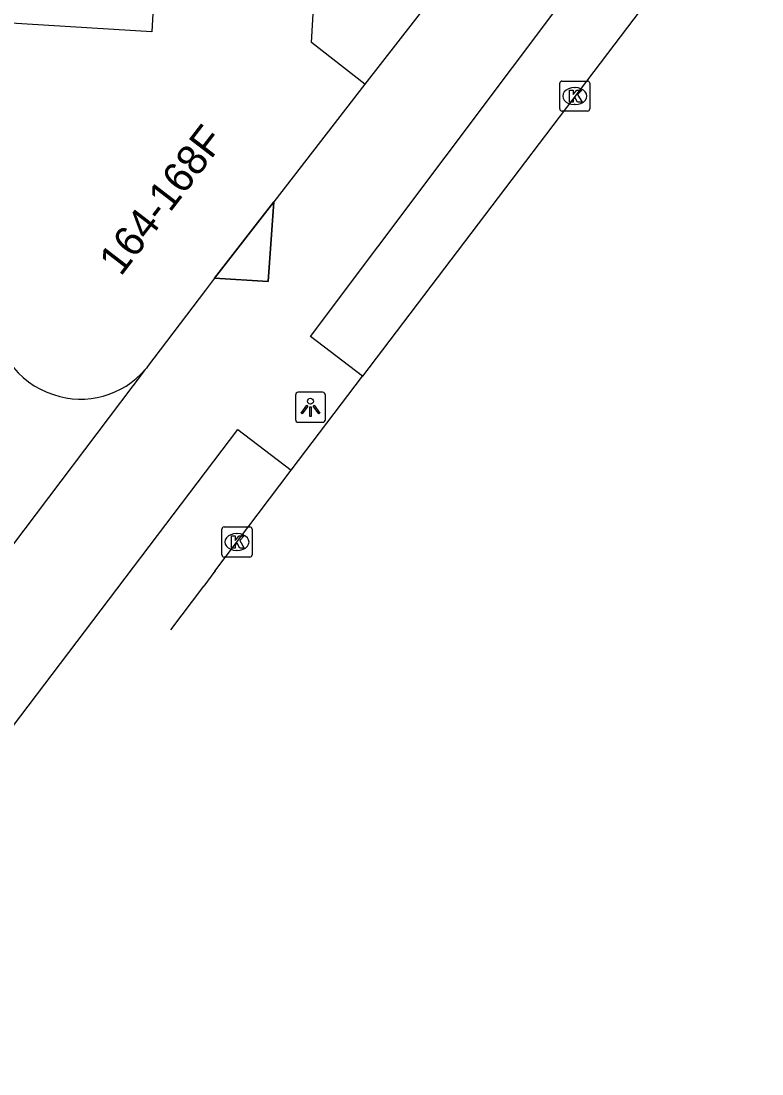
# Model space of a CAD drawing. Extents: x 160107 to 160928, y 382056 to 382918.
# Drawn here: x 160576.34 to 160600.94, y 382306.19 to 382341.17 of the extents above; entities that cross this region are included whole.
import ezdxf

# ---------------------------------------------------------------- set-up
doc = ezdxf.new("R2010")
doc.units = 0
for name, color, linetype in [('IMGEO_Kolk', 7, 'Continuous'), ('IMGEO_Lichtpunt', 7, 'Continuous'), ('IMGEO_Pand', 7, 'Continuous'), ('IMGEO_Pand_nummerreeks', 7, 'Continuous'), ('IMGEO_Pand_overbouw', 7, 'Continuous'), ('IMGEO_Rijbaan_lokaal_gesloten', 7, 'Continuous'), ('IMGEO_Rijbaan_lokaal_open', 7, 'Continuous'), ('IMGEO_Voetpad_open', 7, 'Continuous')]:
    doc.layers.add(name, color=color, linetype=linetype)

msp = doc.modelspace()

# ---------------------------------------------------------------- linework, layer by layer
at = {"layer": 'IMGEO_Kolk'}
for p, q in [((160594.226, 382338.251), (160594.226, 382339.103)), ((160594.301, 382339.177), (160595.153, 382339.177)), ((160595.227, 382339.103), (160595.227, 382338.251)), ((160594.714, 382338.957), (160594.739, 382338.957)), ((160594.737, 382338.397), (160594.712, 382338.397)), ((160595.153, 382338.177), (160594.301, 382338.177)), ((160583.082, 382324.364), (160583.934, 382324.364)), ((160583.007, 382323.438), (160583.007, 382324.29)), ((160583.495, 382324.144), (160583.52, 382324.144)), ((160584.008, 382324.29), (160584.008, 382323.438)), ((160583.934, 382323.364), (160583.082, 382323.364)), ((160583.518, 382323.584), (160583.493, 382323.584))]:
    msp.add_line(p, q, dxfattribs=at)
for points in [[(160594.226, 382338.251), (160594.226, 382339.103)], [(160594.301, 382339.177), (160595.153, 382339.177)], [(160595.227, 382339.103), (160595.227, 382338.251)], [(160594.547, 382338.877), (160594.67, 382338.877), (160594.67, 382338.726), (160594.8, 382338.877), (160594.964, 382338.877), (160594.818, 382338.726), (160594.971, 382338.477), (160594.819, 382338.477), (160594.734, 382338.641), (160594.67, 382338.574), (160594.67, 382338.477), (160594.547, 382338.477), (160594.547, 382338.877)], [(160595.153, 382338.177), (160594.301, 382338.177)], [(160583.082, 382324.364), (160583.934, 382324.364)], [(160583.007, 382323.438), (160583.007, 382324.29)], [(160583.328, 382324.064), (160583.451, 382324.064), (160583.451, 382323.913), (160583.581, 382324.064), (160583.745, 382324.064), (160583.599, 382323.913), (160583.752, 382323.664), (160583.6, 382323.664), (160583.515, 382323.828), (160583.451, 382323.761), (160583.451, 382323.664), (160583.328, 382323.664), (160583.328, 382324.064)], [(160584.008, 382324.29), (160584.008, 382323.438)], [(160583.934, 382323.364), (160583.082, 382323.364)]]:
    msp.add_lwpolyline(points, dxfattribs=at)
for centre, start, end in [((160594.303, 382339.101), 91.552, 178.448), ((160594.303, 382339.101), 91.552, 178.448), ((160595.151, 382339.101), 1.552, 88.448), ((160595.151, 382339.101), 1.552, 88.448), ((160594.303, 382338.253), 181.552, 268.448), ((160594.303, 382338.253), 181.552, 268.448), ((160595.151, 382338.253), 271.552, 358.448), ((160595.151, 382338.253), 271.552, 358.448), ((160583.084, 382324.288), 91.552, 178.448), ((160583.084, 382324.288), 91.552, 178.448), ((160583.932, 382324.288), 1.552, 88.448), ((160583.932, 382324.288), 1.552, 88.448), ((160583.084, 382323.44), 181.552, 268.448), ((160583.084, 382323.44), 181.552, 268.448), ((160583.932, 382323.44), 271.552, 358.448), ((160583.932, 382323.44), 271.552, 358.448)]:
    msp.add_arc(centre, 0.0765, start, end, dxfattribs=at)
for centre, major_axis, ratio, start_param, end_param in [((160594.713, 382338.677), (-0.387, 0.002), 0.722429, 4.712389, 7.853982), ((160594.738, 382338.677), (-0.39, 0.002), 0.717154, 1.570796, 4.712389), ((160583.494, 382323.864), (-0.387, 0.002), 0.722429, 4.712389, 7.853982), ((160583.519, 382323.864), (-0.39, 0.002), 0.717154, 1.570796, 4.712389)]:
    msp.add_ellipse(centre, major_axis=major_axis, ratio=ratio, start_param=start_param, end_param=end_param, dxfattribs=at)
at = {"layer": 'IMGEO_Lichtpunt'}
for p, q in [((160585.451, 382328.743), (160585.451, 382327.936)), ((160585.451, 382328.743), (160585.451, 382327.936)), ((160586.353, 382328.838), (160585.545, 382328.838)), ((160586.353, 382328.838), (160585.545, 382328.838)), ((160586.447, 382327.936), (160586.447, 382328.743)), ((160586.447, 382327.936), (160586.447, 382328.743)), ((160585.545, 382327.842), (160586.353, 382327.842)), ((160585.545, 382327.842), (160586.353, 382327.842))]:
    msp.add_line(p, q, dxfattribs=at)
for points in [[(160585.825, 382328.407), (160585.864, 382328.379), (160585.676, 382328.117), (160585.638, 382328.144), (160585.825, 382328.407)], [(160585.927, 382328.359), (160585.974, 382328.359), (160585.974, 382328.037), (160585.927, 382328.037), (160585.927, 382328.359)], [(160586.037, 382328.379), (160586.075, 382328.406), (160586.262, 382328.144), (160586.223, 382328.116), (160586.037, 382328.379)]]:
    msp.add_lwpolyline(points, dxfattribs=at)
msp.add_circle((160585.95, 382328.541), 0.0994, dxfattribs=at)
for centre, start, end in [((160585.545, 382328.743), 90, 180), ((160585.545, 382328.743), 90, 180), ((160586.353, 382328.743), 0, 90), ((160586.353, 382328.743), 0, 90), ((160585.545, 382327.936), 180, 270), ((160585.545, 382327.936), 180, 270), ((160586.353, 382327.936), 270, 0), ((160586.353, 382327.936), 270, 360)]:
    msp.add_arc(centre, 0.0946, start, end, dxfattribs=at)
at = {"layer": 'IMGEO_Pand'}
for points in [[(160587.757, 382339.068), (160585.979, 382340.453), (160586.26, 382345.268), (160586.342, 382346.677), (160591.48, 382346.353), (160593.688, 382349.22), (160585.586, 382355.449), (160583.507, 382357.047), (160581.575, 382357.12), (160580.676, 382340.81), (160571.49, 382341.378), (160571.897, 382347.942), (160569.6, 382348.084), (160569.194, 382341.52), (160556.703, 382342.293)], [(160587.757, 382339.068), (160584.736, 382335.167)], [(160582.767, 382332.624), (160584.736, 382335.167)], [(160582.767, 382332.624), (160582.462, 382332.23), (160580.539, 382329.691), (160580.501, 382329.644), (160580.462, 382329.597)]]:
    msp.add_lwpolyline(points, dxfattribs=at)
for centre, radius, start, end in [((160578.256, 382331.432), 2.8, 176.8105, 252.5207), ((160578.322, 382331.427), 2.816, 251.2147, 319.4705)]:
    msp.add_arc(centre, radius, start, end, dxfattribs=at)
at = {"layer": 'IMGEO_Pand_overbouw'}
msp.add_lwpolyline([(160584.736, 382335.167), (160582.767, 382332.624), (160584.548, 382332.515)], close=True, dxfattribs=at)
at = {"layer": 'IMGEO_Rijbaan_lokaal_gesloten'}
for points in [[(160598.954, 382344.247), (160587.679, 382329.372)], [(160585.312, 382326.246), (160587.679, 382329.372)], [(160582.776, 382322.89), (160585.312, 382326.246)], [(160582.793, 382322.877), (160582.776, 382322.89)]]:
    msp.add_lwpolyline(points, dxfattribs=at)
at = {"layer": 'IMGEO_Rijbaan_lokaal_open'}
for points in [[(160582.776, 382322.89), (160582.402, 382322.397)], [(160581.306, 382320.951), (160582.402, 382322.397)], [(160582.402, 382322.397), (160582.415, 382322.387)]]:
    msp.add_lwpolyline(points, dxfattribs=at)
at = {"layer": 'IMGEO_Voetpad_open'}
for points in [[(160600.944, 382356.385), (160594.519, 382348.582), (160594.916, 382348.277), (160587.757, 382339.068)], [(160587.679, 382329.372), (160585.95, 382330.695), (160597.132, 382345.592), (160598.954, 382344.247)], [(160584.736, 382335.167), (160584.548, 382332.515), (160582.767, 382332.624)], [(160580.462, 382329.597), (160575.644, 382323.217), (160576.061, 382322.986), (160575.055, 382321.682)], [(160569.92, 382306.193), (160568.279, 382307.486), (160583.534, 382327.606), (160585.312, 382326.246)]]:
    msp.add_lwpolyline(points, dxfattribs=at)

# ---------------------------------------------------------------- texts
at = {"layer": 'IMGEO_Pand_nummerreeks'}
msp.add_text('164-168F', height=1, rotation=52.4125, dxfattribs=at).set_placement((160579.647, 382332.663))

doc.saveas('drawing.dxf')
